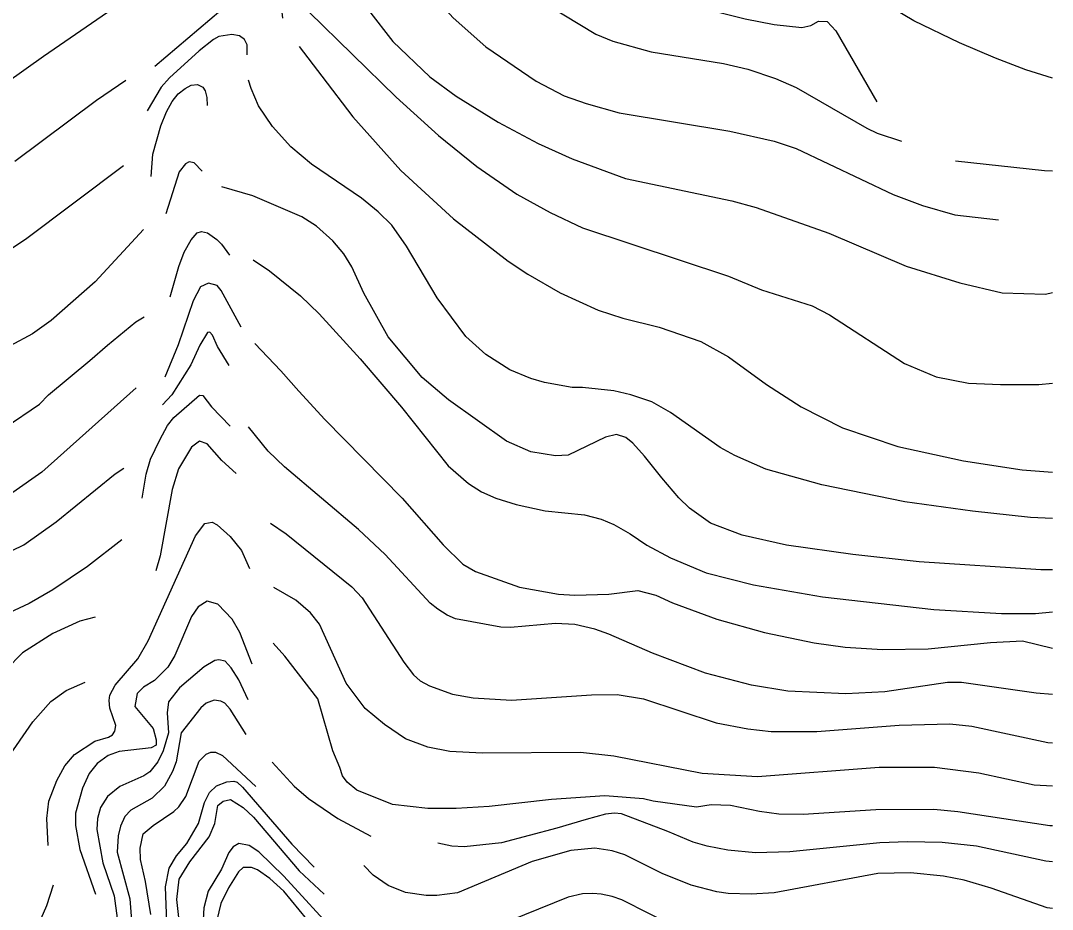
# Model space of a CAD drawing. Extents: x -555860 to -552701, y -1187050 to -1182291.
# Drawn here: x -553122.2 to -552701.1, y -1183751.9 to -1183389.1 of the extents above; entities that cross this region are included whole.
import ezdxf

# ---------------------------------------------------------------- set-up
doc = ezdxf.new("R2010")
doc.units = 0
doc.layers.add('Level 40', color=7, linetype='Continuous')
doc.layers.add('Level 41', color=7, linetype='Continuous')

msp = doc.modelspace()

# ---------------------------------------------------------------- linework, layer by layer
at = {"layer": 'Level 40'}
for points in [[(-552986.4, -1183345.83), (-552969.32, -1183362.06), (-552945.61, -1183388.03), (-552932.35, -1183399.88), (-552911.74, -1183413.85), (-552900.31, -1183419.78), (-552891.42, -1183423.02), (-552877.88, -1183426.83), (-552832.72, -1183434.31), (-552814.66, -1183438.41), (-552805.62, -1183441.37), (-552766.11, -1183460.14), (-552754.11, -1183464.57), (-552740.82, -1183468.4), (-552723.09, -1183470.48)], [(-553067.4, -1183407.78), (-553036.07, -1183381.11), (-553031.41, -1183378.15), (-553024.78, -1183375.19), (-553022.38, -1183374.9), (-553018.15, -1183375.75), (-553016.17, -1183378.43), (-553015.6, -1183380.13), (-553015.89, -1183383.09), (-553015.32, -1183388.17)], [(-552701.06, -1183613.33), (-552705.71, -1183613.39), (-552755.39, -1183610), (-552782.48, -1183607.04), (-552809.58, -1183603.23), (-552827.64, -1183599.14), (-552840.6, -1183594.22), (-552849.19, -1183588.15), (-552853.59, -1183583.97), (-552860.5, -1183575.8), (-552867.56, -1183566.95), (-552872.35, -1183561.68), (-552875.17, -1183559.37), (-552879.01, -1183558.07), (-552883.52, -1183559.2), (-552898.76, -1183566.54), (-552903.84, -1183566.82), (-552914, -1183565.13), (-552923.88, -1183560.75), (-552947.59, -1183543.96), (-552958.31, -1183534.79), (-552972.14, -1183518.28), (-552982.16, -1183500.36), (-552986.96, -1183489.63), (-552990.34, -1183484.27), (-552994.72, -1183479.05), (-553001.49, -1183472.98), (-553007.42, -1183469.17), (-553027.46, -1183460.7), (-553040.13, -1183456.96)], [(-553072.09, -1183474.34), (-553091.81, -1183495.7), (-553109.73, -1183511.5), (-553117.35, -1183517.01), (-553126.52, -1183521.95), (-553148.54, -1183531.12), (-553182.41, -1183539.59), (-553195.55, -1183542.13)], [(-553032.24, -1183514.28), (-553040.3, -1183499.37), (-553041.99, -1183497.25), (-553045.52, -1183496.26), (-553048.77, -1183497.82), (-553051.73, -1183503.46), (-553057.94, -1183521.52), (-553063.3, -1183534.65)], [(-552701.06, -1183701.63), (-552708.54, -1183701.17), (-552731.12, -1183696.37), (-552749.18, -1183693.97), (-552771.76, -1183693.97), (-552821.43, -1183697.78), (-552844.01, -1183696.51), (-552880.13, -1183689.45), (-552893.68, -1183687.9), (-552933.76, -1183688.18), (-552947.02, -1183687.48), (-552956.06, -1183685.78), (-552965.09, -1183682.25), (-552973.69, -1183676.47), (-552981.6, -1183669.98), (-552989.36, -1183659.54), (-553000.22, -1183635.55), (-553003.89, -1183630.89), (-553009.82, -1183625.67), (-553018.85, -1183620.59)], [(-553027.74, -1183651.77), (-553032.68, -1183638.93), (-553035.93, -1183633.43), (-553041.71, -1183627.36), (-553046.09, -1183626.09), (-553049.76, -1183628.49), (-553052.44, -1183632.44), (-553059.21, -1183648.25), (-553062.17, -1183653.04), (-553067.54, -1183658.55), (-553072.06, -1183661.25), (-553074.59, -1183663.77), (-553075.58, -1183669.13), (-553068.1, -1183678.16), (-553066.83, -1183682.78), (-553066.95, -1183684.84), (-553068.89, -1183686.05), (-553081.93, -1183687.48), (-553086.45, -1183689.17), (-553090.96, -1183692.42), (-553094.21, -1183696.51), (-553097.03, -1183702.43), (-553099.85, -1183712.59), (-553099.85, -1183717.68), (-553098.02, -1183727.55), (-553091.59, -1183745.72)], [(-553091.77, -1183632.59), (-553098.02, -1183634.28), (-553109.02, -1183639.36), (-553121.44, -1183647.26), (-553128.07, -1183654.03), (-553143.46, -1183674.21), (-553157.99, -1183690.72), (-553168.57, -1183700.88), (-553178.17, -1183707.94), (-553188.61, -1183714.57), (-553229.99, -1183735.89)], [(-553057.38, -1183757.75), (-553058.51, -1183747.87), (-553057.52, -1183739.55), (-553053.14, -1183732.49), (-553045.24, -1183722.26), (-553042.98, -1183716.83), (-553041.71, -1183709.49), (-553039.54, -1183707.75), (-553036.49, -1183707.09), (-553031.41, -1183710.34), (-553027.18, -1183714.29), (-553008.55, -1183736.16), (-552998.32, -1183745.71)]]:
    msp.add_lwpolyline(points, dxfattribs=at)
at = {"layer": 'Level 41'}
for points in [[(-552968.94, -1183280.29), (-552947.02, -1183288.68), (-552941.38, -1183291.79), (-552935.73, -1183296.44), (-552930.65, -1183301.95), (-552924.3, -1183310.41), (-552911.32, -1183335.11), (-552902.15, -1183349.93), (-552894.53, -1183358.53), (-552890.01, -1183362.77), (-552884.09, -1183367), (-552875.62, -1183371.94), (-552853.6, -1183380.83), (-552841.75, -1183384.64), (-552826.51, -1183388.45), (-552814.66, -1183390.71), (-552803.37, -1183391.98), (-552799.7, -1183391.13), (-552796.51, -1183389.35), (-552793.03, -1183389.48), (-552789.49, -1183393.26), (-552772.74, -1183422.35)], [(-552980.56, -1183317.11), (-552974.1, -1183317.72), (-552967.94, -1183320.07), (-552957.61, -1183326.78), (-552953.52, -1183330.17), (-552945.05, -1183339.62), (-552927.13, -1183364.04), (-552918.8, -1183373.07), (-552906.95, -1183382.81), (-552887.47, -1183394.66), (-552880.42, -1183397.48), (-552864.89, -1183401.86), (-552835.26, -1183406.66), (-552825.38, -1183408.91), (-552814.09, -1183412.72), (-552805.62, -1183416.39), (-552776.84, -1183433.04), (-552772.61, -1183435.06), (-552762.64, -1183438.29)], [(-552994.92, -1183366.93), (-552990.2, -1183371.94), (-552970.31, -1183397.62), (-552955.21, -1183412.02), (-552944.48, -1183419.92), (-552927.27, -1183430.64), (-552910.9, -1183439.25), (-552897.07, -1183445.6), (-552875.34, -1183453.65), (-552831.87, -1183462.68), (-552821.99, -1183465.36), (-552792.36, -1183475.94), (-552760.75, -1183489.35), (-552738.85, -1183496.18), (-552721.56, -1183500.2), (-552703.89, -1183500.81), (-552701.06, -1183500.12)], [(-552701.06, -1183412.62), (-552711.92, -1183409.2), (-552724.3, -1183404.53), (-552739.02, -1183398.19), (-552757.65, -1183389.16), (-552781.07, -1183375.19)], [(-553086.73, -1183385.77), (-553112.83, -1183403.83), (-553127.93, -1183414.56), (-553138.38, -1183421.19), (-553147.97, -1183425.71), (-553159.83, -1183429.66), (-553180.15, -1183433.62), (-553199.34, -1183434.6), (-553211.19, -1183433.61), (-553223.05, -1183431.07), (-553228.13, -1183429.23), (-553236.59, -1183424.86), (-553248.71, -1183416.85), (-553253.53, -1183415.12), (-553275.54, -1183409.76), (-553283.49, -1183407.27), (-553289.09, -1183404.82), (-553295.3, -1183400.59), (-553299.39, -1183396.78), (-553304.19, -1183388.88)], [(-553004.54, -1183385.51), (-552968.9, -1183420.34), (-552951.68, -1183436.01), (-552936.02, -1183448.71), (-552919.65, -1183460), (-552906.1, -1183467.48), (-552892.83, -1183473.68), (-552833.28, -1183493.44), (-552819.74, -1183499.09), (-552799.13, -1183505.58), (-552792.08, -1183509.25), (-552761.4, -1183529.04), (-552748.48, -1183534.58), (-552735.36, -1183537.08), (-552722.24, -1183537.68), (-552706.64, -1183537.71), (-552701.06, -1183537.12)], [(-553029.81, -1183403.04), (-553029.81, -1183399.06), (-553030.79, -1183396.84), (-553032.86, -1183395.37), (-553036.03, -1183394.76), (-553041.29, -1183395.65), (-553043.55, -1183396.78), (-553049.33, -1183401.43), (-553061.47, -1183412.44), (-553064.85, -1183416.25), (-553070.5, -1183425.99)], [(-553008.54, -1183399.73), (-552999.24, -1183411.88), (-552986.68, -1183428.39), (-552967.06, -1183450.26), (-552945.47, -1183470.02), (-552923.17, -1183487.37), (-552915.17, -1183492.59), (-552902.01, -1183500.22), (-552886.48, -1183507.27), (-552876.46, -1183510.66), (-552861.51, -1183514.33), (-552844.57, -1183520.11), (-552833.28, -1183526.32), (-552817.76, -1183537.61), (-552803.65, -1183546.78), (-552786.71, -1183555.39), (-552764.14, -1183563.01), (-552737.32, -1183568.8), (-552713.33, -1183572.47), (-552701.06, -1183573.44)], [(-553079.34, -1183413.59), (-553091.24, -1183421.75), (-553124.55, -1183446.59)], [(-553068.92, -1183452.72), (-553068.23, -1183443.72), (-553065, -1183432.06), (-553062.74, -1183426.41), (-553060.34, -1183422.18), (-553057.91, -1183418.96), (-553055.12, -1183416.82), (-553052.56, -1183415.48), (-553050.04, -1183415.26), (-553047.78, -1183416.25), (-553046.84, -1183417.84), (-553046.23, -1183420.48), (-553046.09, -1183423.73)], [(-552701.06, -1183592.43), (-552709.95, -1183591.94), (-552733.66, -1183589.4), (-552761.31, -1183585.59), (-552795.18, -1183578.68), (-552818.04, -1183572.19), (-552830.74, -1183566.68), (-552836.67, -1183563.44), (-552856.99, -1183549.04), (-552864.61, -1183544.81), (-552873.08, -1183541.84), (-552880.13, -1183540.29), (-552892.83, -1183538.88), (-552897.07, -1183538.88), (-552908.36, -1183536.91), (-552914, -1183535.21), (-552922.47, -1183531.68), (-552932.35, -1183525.48), (-552940.53, -1183518.14), (-552952.24, -1183502.33), (-552964.66, -1183481.16), (-552970.73, -1183472.7), (-552976.23, -1183467.19), (-552983.01, -1183461.55), (-553003.47, -1183447.72), (-553011.94, -1183440.66), (-553019.42, -1183432.34), (-553025.06, -1183423.87), (-553028.17, -1183416.82), (-553029.19, -1183413.49)], [(-553080.17, -1183448.38), (-553120.17, -1183478.48), (-553135.55, -1183488.5), (-553149.67, -1183495.42), (-553168.01, -1183502.47), (-553186.36, -1183507.41), (-553203.29, -1183509.11), (-553210.35, -1183508.68), (-553224.46, -1183505.86), (-553235.75, -1183501.91), (-553247.32, -1183495.28), (-553252.57, -1183491.57)], [(-553048.18, -1183450.61), (-553051.35, -1183447.2), (-553053.48, -1183446.77), (-553054.93, -1183447.58), (-553057.51, -1183450.92), (-553062.88, -1183468.04)], [(-552740.64, -1183446.36), (-552704.21, -1183450.35), (-552701.06, -1183450.41)], [(-553061.2, -1183501.87), (-553057.65, -1183489.48), (-553055.4, -1183483.7), (-553052.58, -1183478.62), (-553050.18, -1183475.8), (-553048.45, -1183475.17), (-553045.95, -1183475.8), (-553042.14, -1183478.48), (-553040.24, -1183480.4), (-553036.96, -1183484.85)], [(-553027.34, -1183486.79), (-553020.68, -1183491.29), (-553007.98, -1183501.48), (-553000.36, -1183508.82), (-552983.57, -1183527.17), (-552966.78, -1183546.93), (-552947.73, -1183570.92), (-552939.4, -1183578.11), (-552934.11, -1183581.52), (-552928.26, -1183584.04), (-552919.93, -1183586.72), (-552908.07, -1183589.26), (-552891.99, -1183590.81), (-552885.21, -1183592.65), (-552880.13, -1183594.76), (-552873.36, -1183598.57), (-552866.59, -1183603.23), (-552856.99, -1183608.45), (-552842.32, -1183614.52), (-552823.12, -1183619.46), (-552794.9, -1183624.4), (-552749.46, -1183629.48), (-552721.8, -1183631.17), (-552707.97, -1183631.17), (-552701.06, -1183630.48)], [(-553128.5, -1183555.25), (-553114.53, -1183545.66), (-553110.86, -1183541.84), (-553093.93, -1183527.87), (-553086.73, -1183521.66), (-553075.16, -1183512.07), (-553071.81, -1183510.03)], [(-553037.06, -1183529.98), (-553041.81, -1183522.18), (-553043.92, -1183517.6), (-553044.97, -1183516.26), (-553045.94, -1183516.5), (-553049.11, -1183521.62), (-553052.72, -1183529.71), (-553060.48, -1183541.84), (-553064.29, -1183545.94)], [(-553026.57, -1183520.96), (-553016.03, -1183532.11), (-553008.69, -1183540.43), (-552998.11, -1183552), (-552966.5, -1183584.04), (-552949.7, -1183603.09), (-552941.66, -1183610.99), (-552936.58, -1183613.96), (-552918.52, -1183620.45), (-552902.71, -1183623.27), (-552895.94, -1183623.69), (-552882.11, -1183623.27), (-552870.26, -1183621.72), (-552862.92, -1183623.69), (-552856.15, -1183626.8), (-552838.08, -1183633.43), (-552818.61, -1183638.93), (-552798.29, -1183643.17), (-552785.59, -1183644.86), (-552770.35, -1183645.85), (-552751.72, -1183645.56), (-552726.32, -1183643.02), (-552713.19, -1183642.32), (-552701.06, -1183645.27)], [(-553075.08, -1183539.03), (-553113.54, -1183573.45), (-553125.39, -1183581.78)], [(-553072.58, -1183584.13), (-553070.95, -1183574.31), (-553069.23, -1183568.09), (-553065.33, -1183560.21), (-553062.24, -1183554.4), (-553059.63, -1183551.16), (-553049.18, -1183541.96), (-553047.78, -1183542.13), (-553044.25, -1183546.78), (-553036.63, -1183554.69)], [(-552701.06, -1183664.18), (-552707.69, -1183663.63), (-552738.17, -1183659.25), (-552743.82, -1183659.25), (-552769.5, -1183663.06), (-552785.3, -1183663.91), (-552809.01, -1183662.92), (-552823.83, -1183660.38), (-552842.6, -1183655.44), (-552864.33, -1183647.4), (-552882.11, -1183639.64), (-552887.84, -1183637.61), (-552895.94, -1183635.69), (-552903.84, -1183635.26), (-552922.19, -1183636.82), (-552926.14, -1183636.68), (-552944.77, -1183633.29), (-552948.15, -1183631.88), (-552951.97, -1183629.4), (-552955.07, -1183626.94), (-552973.41, -1183607.04), (-552984.28, -1183596.88), (-553014.48, -1183571.34), (-553021.11, -1183564.84), (-553029.14, -1183554.89)], [(-553034.26, -1183574.06), (-553040.02, -1183568.66), (-553046.09, -1183561.88), (-553049.19, -1183560.75), (-553052.44, -1183563.29), (-553057.8, -1183572.04), (-553060.34, -1183580.51), (-553065.28, -1183607.6), (-553066.97, -1183613.67)], [(-553135.84, -1183610.28), (-553120.88, -1183603.09), (-553107.75, -1183593.77), (-553083.62, -1183574.16), (-553080.15, -1183571.82)], [(-553110.98, -1183725.91), (-553111.5, -1183714.84), (-553110.72, -1183707.8), (-553107.47, -1183699.33), (-553104.22, -1183693.38), (-553100.2, -1183688.74), (-553091.95, -1183683.24), (-553086.31, -1183681.69), (-553084.75, -1183680.7), (-553083.76, -1183679.15), (-553083.34, -1183676.89), (-553085.74, -1183669.84), (-553086.05, -1183666.69), (-553085.79, -1183664.42), (-553083.62, -1183660.38), (-553074.31, -1183649.66), (-553070.22, -1183642.32), (-553050.89, -1183599.42), (-553047.07, -1183594.48), (-553043.97, -1183593.92), (-553041.99, -1183594.9), (-553036.74, -1183599.78), (-553032.12, -1183605.49), (-553028.73, -1183612.83)], [(-553020.26, -1183594.22), (-553013.77, -1183598.57), (-552986.96, -1183620.3), (-552982.87, -1183624.82), (-552965.79, -1183651.07), (-552961.8, -1183656.15), (-552959.16, -1183658.69), (-552955.33, -1183660.62), (-552945.89, -1183664.05), (-552937.43, -1183665.6), (-552921.91, -1183666.59), (-552889.17, -1183664.33), (-552878.72, -1183664.19), (-552868, -1183666.03), (-552838.36, -1183675.76), (-552825.4, -1183678.27), (-552815.79, -1183679.29), (-552797.16, -1183679.29), (-552763.57, -1183676.75), (-552742.97, -1183676.19), (-552733.94, -1183677.18), (-552702.89, -1183683.81), (-552701.06, -1183683.88)], [(-553080.9, -1183601.11), (-553094.91, -1183611.98), (-553109.03, -1183621.43), (-553118.76, -1183627.08), (-553136.97, -1183635.55)], [(-552701.06, -1183717.84), (-552702.05, -1183717.82), (-552739.58, -1183712.17), (-552749.46, -1183711.18), (-552773.17, -1183711.32), (-552802.8, -1183713.16), (-552812.68, -1183713.02), (-552820.58, -1183712.03), (-552832.44, -1183709.49), (-552840.34, -1183709.21), (-552846.27, -1183710.2), (-552864.05, -1183707.8), (-552868, -1183706.81), (-552883.8, -1183705.54), (-552905.54, -1183707.09), (-552930.94, -1183709.91), (-552944.45, -1183710.74), (-552956.02, -1183710.74), (-552970.45, -1183709.07), (-552984.99, -1183703.27), (-552988.97, -1183700.04), (-552990.83, -1183697.43), (-552991.9, -1183693.97), (-552994.72, -1183687.19), (-553000.93, -1183666.03), (-553014.34, -1183648.53), (-553019.15, -1183643.2)], [(-553029.29, -1183666.45), (-553033.14, -1183658.26), (-553036.21, -1183653.33), (-553038.75, -1183650.64), (-553041.29, -1183650.08), (-553042.98, -1183650.36), (-553047.36, -1183652.9), (-553057.38, -1183661.51), (-553061.89, -1183667.16), (-553062.46, -1183671.67), (-553061.87, -1183679.92), (-553064.01, -1183687.2), (-553066.27, -1183691.71), (-553069.51, -1183695.8), (-553071.91, -1183697.35), (-553081.79, -1183701.73), (-553086.73, -1183705.82), (-553089.55, -1183710.34), (-553090.82, -1183714.85), (-553091.1, -1183719.37), (-553088.7, -1183732.92), (-553084.05, -1183746.46), (-553082.78, -1183755.49)], [(-553316.43, -1183797.73), (-553309.13, -1183800.23), (-553298.4, -1183801.64), (-553282.6, -1183800.65), (-553274.98, -1183799.38), (-553244.21, -1183792.32), (-553231.65, -1183788.66), (-553219.52, -1183782.45), (-553215.43, -1183779.62), (-553207.95, -1183772.85), (-553191.15, -1183752.39), (-553183.53, -1183744.91), (-553174.36, -1183737.15), (-553159.4, -1183725.86), (-553146.28, -1183714.29), (-553135.84, -1183702.15), (-553117.21, -1183675.34), (-553109.87, -1183667.02), (-553103.66, -1183662.64), (-553095.86, -1183659.19)], [(-553030.15, -1183680.56), (-553036.63, -1183670.26), (-553038.8, -1183667.69), (-553040.44, -1183666.87), (-553043.27, -1183666.57), (-553046.51, -1183667.72), (-553048.63, -1183669.7), (-553056.67, -1183679.86), (-553058.79, -1183691.71), (-553060.2, -1183695.66), (-553063.44, -1183701.59), (-553068.52, -1183706.53), (-553077.22, -1183711.49), (-553079.67, -1183714.01), (-553081.51, -1183717.96), (-553082.35, -1183721.91), (-553082.78, -1183728.54), (-553077.7, -1183747.59), (-553076.29, -1183765.37)], [(-553069.09, -1183754.08), (-553071.2, -1183740.53), (-553073.32, -1183731.5), (-553073.46, -1183726.99), (-553072.19, -1183721.06), (-553068.1, -1183717.68), (-553059.63, -1183712.03), (-553057.66, -1183710.05), (-553054.84, -1183705.82), (-553049.33, -1183691.43), (-553046.51, -1183688.6), (-553044.52, -1183687.72), (-553042.7, -1183687.76), (-553039.88, -1183689.17), (-553026.19, -1183701.73)], [(-553019.52, -1183691.82), (-553010.5, -1183701.69), (-553004.74, -1183706.67), (-552992.74, -1183714.85), (-552979.28, -1183722.1)], [(-553062.17, -1183768.2), (-553063.02, -1183742.79), (-553061.61, -1183735.17), (-553058.65, -1183730.09), (-553054.41, -1183725.01), (-553049.61, -1183716.83), (-553047.21, -1183708.36), (-553045.1, -1183704.27), (-553042.28, -1183701.45), (-553038.05, -1183699.91), (-553035.22, -1183699.61), (-553033.82, -1183700.04), (-553031.69, -1183702.01), (-553011.51, -1183725.3), (-553002.34, -1183734.75)], [(-552701.06, -1183732.5), (-552703.74, -1183732.21), (-552731.96, -1183726.14), (-552746.07, -1183724.59), (-552760.19, -1183724.31), (-552771.47, -1183724.73), (-552808.17, -1183728.4), (-552822.28, -1183728.82), (-552833.57, -1183727.69), (-552842.03, -1183726.14), (-552847.68, -1183724.45), (-552857.98, -1183720.19), (-552876.89, -1183712.88), (-552879.83, -1183712.6), (-552883.52, -1183713.02), (-552891.39, -1183715.22), (-552903.28, -1183718.8), (-552925.86, -1183724.73), (-552941.1, -1183726.43), (-552946.18, -1183726.14), (-552951.96, -1183724.87)], [(-552992.6, -1183762.55), (-553014.76, -1183738.42), (-553024.92, -1183728.4), (-553028.87, -1183725.86), (-553033.1, -1183725.01), (-553035.5, -1183726.43), (-553037.2, -1183728.68), (-553040.16, -1183735.46), (-553045.66, -1183744.49), (-553047.5, -1183751.26), (-553048.91, -1183777.79)], [(-552701.06, -1183751.58), (-552703.18, -1183751.26), (-552726.04, -1183743.22), (-552737.04, -1183739.97), (-552745.51, -1183738.42), (-552758.92, -1183737.01), (-552772.32, -1183737.29), (-552814.66, -1183745.19), (-552823.97, -1183745.76), (-552833.43, -1183745.47), (-552838.08, -1183744.77), (-552848.52, -1183742.09), (-552860.38, -1183737.29), (-552875.62, -1183729.67), (-552880.7, -1183727.98), (-552887.76, -1183726.99), (-552897.63, -1183727.84), (-552913.44, -1183732.35), (-552943.92, -1183745.19), (-552952.39, -1183746.32), (-552956.62, -1183746.32), (-552965.09, -1183745.05), (-552972.14, -1183742.23), (-552978.35, -1183738), (-552982.12, -1183733.96)], [(-553002.2, -1183759.73), (-553014.76, -1183744.49), (-553020.55, -1183739.27), (-553025.48, -1183735.74), (-553028.02, -1183734.89), (-553031.41, -1183734.89), (-553033.24, -1183736.58), (-553037.34, -1183743.08), (-553040.44, -1183749.57), (-553042.14, -1183756.34)], [(-553108.89, -1183742.11), (-553111.71, -1183750.42), (-553116.79, -1183762.27), (-553131.18, -1183787.95), (-553146.56, -1183820.83), (-553156.72, -1183839.6), (-553159.97, -1183844.68), (-553168.01, -1183854.42), (-553174.22, -1183859.78), (-553179.02, -1183862.74), (-553189.46, -1183867.82), (-553197.36, -1183870.36), (-553209.22, -1183872.9), (-553219.09, -1183873.89), (-553264.82, -1183874.31), (-553288.81, -1183873.75), (-553316.46, -1183872.05), (-553331.28, -1183870.22), (-553342.29, -1183869.52)], [(-552854.17, -1183759.45), (-552876.75, -1183748.01), (-552880.69, -1183746.67), (-552885.21, -1183745.76), (-552888.6, -1183745.47), (-552892.88, -1183745.55), (-552898.76, -1183746.89), (-552934.32, -1183761.42)]]:
    msp.add_lwpolyline(points, dxfattribs=at)

doc.saveas('drawing.dxf')
